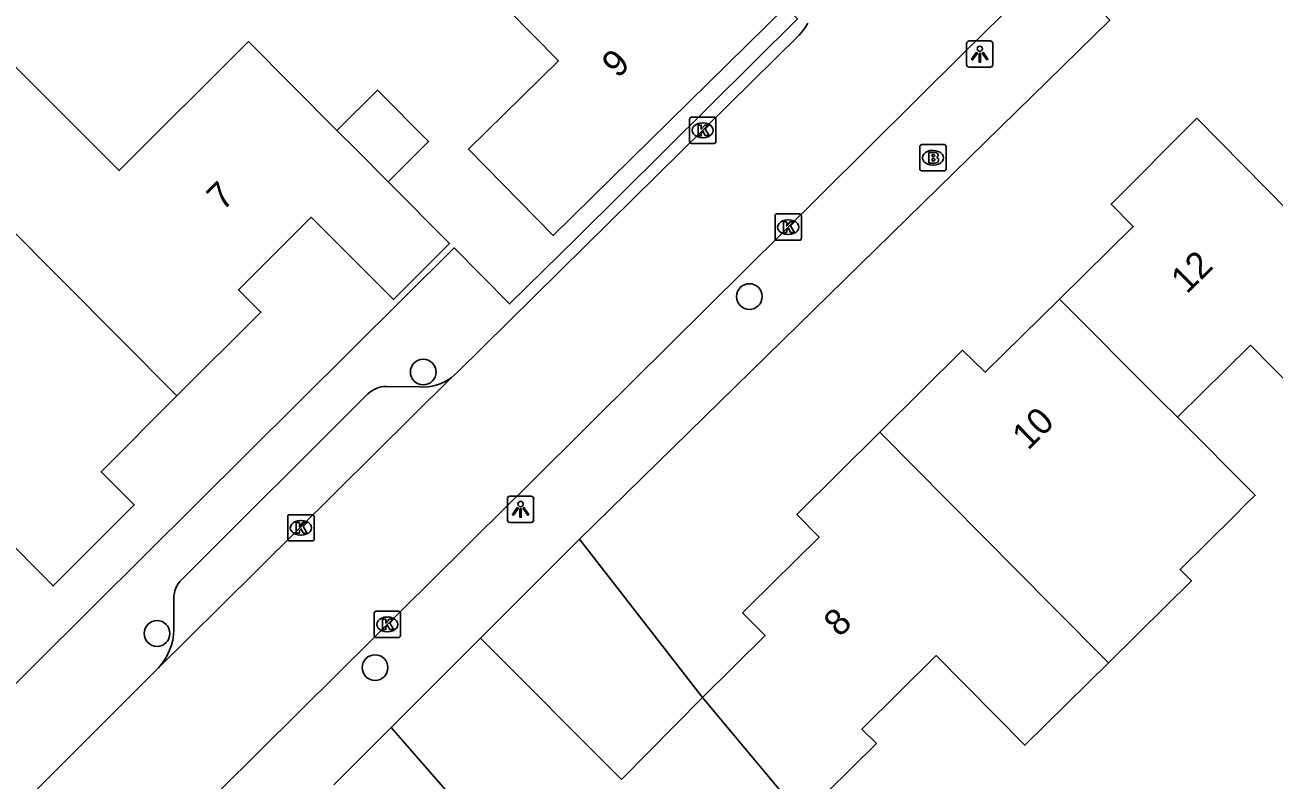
# Model space of a CAD drawing. Extents: x 159222 to 160346, y 381249 to 382166.
# Drawn here: x 160093.81 to 160141.36, y 381743.4 to 381772.12 of the extents above; entities that cross this region are included whole.
import ezdxf

# ---------------------------------------------------------------- set-up
doc = ezdxf.new("R2010")
doc.units = 0
for name, color, linetype in [('IMGEO_Boom', 7, 'Continuous'), ('IMGEO_Brandkraan', 7, 'Continuous'), ('IMGEO_Kolk', 7, 'Continuous'), ('IMGEO_Lichtpunt', 7, 'Continuous'), ('IMGEO_Muur', 7, 'Continuous'), ('IMGEO_Pand', 7, 'Continuous'), ('IMGEO_Pand_nummerreeks', 7, 'Continuous'), ('IMGEO_Rijbaan_lokaal_open', 7, 'Continuous'), ('IMGEO_Voetpad_open', 7, 'Continuous')]:
    doc.layers.add(name, color=color, linetype=linetype)

msp = doc.modelspace()

# ---------------------------------------------------------------- linework, layer by layer
at = {"layer": 'IMGEO_Boom'}
for centre in [(160121.366, 381761.794), (160108.959, 381758.921), (160098.833, 381748.975), (160107.125, 381747.676)]:
    msp.add_circle(centre, 0.489, dxfattribs=at)
at = {"layer": 'IMGEO_Brandkraan'}
for p, q in [((160127.85, 381766.648), (160127.85, 381767.5)), ((160127.925, 381767.574), (160128.777, 381767.574)), ((160128.338, 381767.354), (160128.363, 381767.354)), ((160128.851, 381767.5), (160128.851, 381766.648)), ((160128.361, 381766.794), (160128.336, 381766.794)), ((160128.777, 381766.574), (160127.925, 381766.574))]:
    msp.add_line(p, q, dxfattribs=at)
for points in [[(160127.85, 381766.648), (160127.85, 381767.5)], [(160127.925, 381767.574), (160128.777, 381767.574)], [(160128.198, 381767.274), (160128.198, 381766.874), (160128.411, 381766.874)], [(160128.429, 381767.274), (160128.198, 381767.274)], [(160128.851, 381767.5), (160128.851, 381766.648)], [(160128.377, 381767.193), (160128.323, 381767.193), (160128.323, 381767.117)], [(160128.323, 381767.117), (160128.376, 381767.117)], [(160128.385, 381767.041), (160128.323, 381767.041), (160128.323, 381766.96)], [(160128.323, 381766.96), (160128.385, 381766.96)], [(160128.777, 381766.574), (160127.925, 381766.574)]]:
    msp.add_lwpolyline(points, dxfattribs=at)
for centre, radius, start, end in [((160127.927, 381767.498), 0.0765, 91.552, 178.448), ((160127.927, 381767.498), 0.0765, 91.552, 178.448), ((160128.433, 381767.129), 0.145, 59.4692, 91.5367), ((160128.458, 381767.176), 0.0922, 285.5137, 58.1501), ((160128.775, 381767.498), 0.0765, 1.552, 88.448), ((160128.775, 381767.498), 0.0765, 1.552, 88.448), ((160128.378, 381767.155), 0.0379, 267.8285, 90.9355), ((160128.386, 381767), 0.0404, 269.8759, 90.5077), ((160128.417, 381767.125), 0.251, 268.6676, 293.5347), ((160128.463, 381766.984), 0.105, 301.3115, 78.989), ((160127.927, 381766.65), 0.0765, 181.552, 268.448), ((160127.927, 381766.65), 0.0765, 181.552, 268.448), ((160128.775, 381766.65), 0.0765, 271.552, 358.448), ((160128.775, 381766.65), 0.0765, 271.552, 358.448)]:
    msp.add_arc(centre, radius, start, end, dxfattribs=at)
for centre, major_axis, ratio, start_param, end_param in [((160128.337, 381767.074), (-0.387, 0.002), 0.722429, 4.712389, 7.853982), ((160128.362, 381767.074), (-0.39, 0.002), 0.717154, 1.570796, 4.712389)]:
    msp.add_ellipse(centre, major_axis=major_axis, ratio=ratio, start_param=start_param, end_param=end_param, dxfattribs=at)
at = {"layer": 'IMGEO_Kolk'}
for p, q in [((160119.093, 381767.692), (160119.093, 381768.544)), ((160119.168, 381768.618), (160120.02, 381768.618)), ((160119.581, 381768.398), (160119.606, 381768.398)), ((160120.094, 381768.544), (160120.094, 381767.692)), ((160119.604, 381767.838), (160119.579, 381767.838)), ((160120.02, 381767.618), (160119.168, 381767.618)), ((160122.417, 381764.935), (160123.269, 381764.935)), ((160122.342, 381764.009), (160122.342, 381764.861)), ((160122.83, 381764.715), (160122.855, 381764.715)), ((160123.343, 381764.861), (160123.343, 381764.009)), ((160123.269, 381763.935), (160122.417, 381763.935)), ((160122.853, 381764.155), (160122.828, 381764.155)), ((160103.878, 381753.495), (160104.73, 381753.495)), ((160103.803, 381752.569), (160103.803, 381753.421)), ((160104.291, 381753.275), (160104.316, 381753.275)), ((160104.804, 381753.421), (160104.804, 381752.569)), ((160104.314, 381752.715), (160104.289, 381752.715)), ((160104.73, 381752.495), (160103.878, 381752.495)), ((160107.091, 381748.895), (160107.091, 381749.747)), ((160107.166, 381749.821), (160108.018, 381749.821)), ((160108.092, 381749.747), (160108.092, 381748.895)), ((160107.579, 381749.601), (160107.604, 381749.601)), ((160108.018, 381748.821), (160107.166, 381748.821)), ((160107.602, 381749.041), (160107.577, 381749.041))]:
    msp.add_line(p, q, dxfattribs=at)
for points in [[(160119.093, 381767.692), (160119.093, 381768.544)], [(160119.168, 381768.618), (160120.02, 381768.618)], [(160119.414, 381768.318), (160119.537, 381768.318), (160119.537, 381768.167), (160119.667, 381768.318), (160119.831, 381768.318), (160119.685, 381768.167), (160119.838, 381767.918), (160119.686, 381767.918), (160119.601, 381768.082), (160119.537, 381768.015), (160119.537, 381767.918), (160119.414, 381767.918), (160119.414, 381768.318)], [(160120.094, 381768.544), (160120.094, 381767.692)], [(160120.02, 381767.618), (160119.168, 381767.618)], [(160122.417, 381764.935), (160123.269, 381764.935)], [(160122.342, 381764.009), (160122.342, 381764.861)], [(160122.663, 381764.635), (160122.786, 381764.635), (160122.786, 381764.484), (160122.916, 381764.635), (160123.08, 381764.635), (160122.934, 381764.484), (160123.087, 381764.235), (160122.935, 381764.235), (160122.85, 381764.399), (160122.786, 381764.332), (160122.786, 381764.235), (160122.663, 381764.235), (160122.663, 381764.635)], [(160123.343, 381764.861), (160123.343, 381764.009)], [(160123.269, 381763.935), (160122.417, 381763.935)], [(160103.878, 381753.495), (160104.73, 381753.495)], [(160103.803, 381752.569), (160103.803, 381753.421)], [(160104.124, 381753.195), (160104.247, 381753.195), (160104.247, 381753.044), (160104.377, 381753.195), (160104.541, 381753.195), (160104.395, 381753.044), (160104.548, 381752.795), (160104.396, 381752.795), (160104.311, 381752.959), (160104.247, 381752.892), (160104.247, 381752.795), (160104.124, 381752.795), (160104.124, 381753.195)], [(160104.804, 381753.421), (160104.804, 381752.569)], [(160104.73, 381752.495), (160103.878, 381752.495)], [(160107.091, 381748.895), (160107.091, 381749.747)], [(160107.166, 381749.821), (160108.018, 381749.821)], [(160108.092, 381749.747), (160108.092, 381748.895)], [(160107.412, 381749.521), (160107.535, 381749.521), (160107.535, 381749.37), (160107.665, 381749.521), (160107.829, 381749.521), (160107.683, 381749.37), (160107.836, 381749.121), (160107.684, 381749.121), (160107.599, 381749.285), (160107.535, 381749.218), (160107.535, 381749.121), (160107.412, 381749.121), (160107.412, 381749.521)], [(160108.018, 381748.821), (160107.166, 381748.821)]]:
    msp.add_lwpolyline(points, dxfattribs=at)
for centre, start, end in [((160119.17, 381768.542), 91.552, 178.448), ((160119.17, 381768.542), 91.552, 178.448), ((160120.018, 381768.542), 1.552, 88.448), ((160120.018, 381768.542), 1.552, 88.448), ((160119.17, 381767.694), 181.552, 268.448), ((160119.17, 381767.694), 181.552, 268.448), ((160120.018, 381767.694), 271.552, 358.448), ((160120.018, 381767.694), 271.552, 358.448), ((160122.419, 381764.859), 91.552, 178.448), ((160122.419, 381764.859), 91.552, 178.448), ((160123.267, 381764.859), 1.552, 88.448), ((160123.267, 381764.859), 1.552, 88.448), ((160122.419, 381764.011), 181.552, 268.448), ((160122.419, 381764.011), 181.552, 268.448), ((160123.267, 381764.011), 271.552, 358.448), ((160123.267, 381764.011), 271.552, 358.448), ((160103.88, 381753.419), 91.552, 178.448), ((160103.88, 381753.419), 91.552, 178.448), ((160104.728, 381753.419), 1.552, 88.448), ((160104.728, 381753.419), 1.552, 88.448), ((160103.88, 381752.571), 181.552, 268.448), ((160103.88, 381752.571), 181.552, 268.448), ((160104.728, 381752.571), 271.552, 358.448), ((160104.728, 381752.571), 271.552, 358.448), ((160107.168, 381749.745), 91.552, 178.448), ((160107.168, 381749.745), 91.552, 178.448), ((160108.016, 381749.745), 1.552, 88.448), ((160108.016, 381749.745), 1.552, 88.448), ((160107.168, 381748.897), 181.552, 268.448), ((160107.168, 381748.897), 181.552, 268.448), ((160108.016, 381748.897), 271.552, 358.448), ((160108.016, 381748.897), 271.552, 358.448)]:
    msp.add_arc(centre, 0.0765, start, end, dxfattribs=at)
for centre, major_axis, ratio, start_param, end_param in [((160119.58, 381768.118), (-0.387, 0.002), 0.722429, 4.712389, 7.853982), ((160119.605, 381768.118), (-0.39, 0.002), 0.717154, 1.570796, 4.712389), ((160122.829, 381764.435), (-0.387, 0.002), 0.722429, 4.712389, 7.853982), ((160122.854, 381764.435), (-0.39, 0.002), 0.717154, 1.570796, 4.712389), ((160104.29, 381752.995), (-0.387, 0.002), 0.722429, 4.712389, 7.853982), ((160104.315, 381752.995), (-0.39, 0.002), 0.717154, 1.570796, 4.712389), ((160107.578, 381749.321), (-0.387, 0.002), 0.722429, 4.712389, 7.853982), ((160107.603, 381749.321), (-0.39, 0.002), 0.717154, 1.570796, 4.712389)]:
    msp.add_ellipse(centre, major_axis=major_axis, ratio=ratio, start_param=start_param, end_param=end_param, dxfattribs=at)
at = {"layer": 'IMGEO_Lichtpunt'}
for p, q in [((160129.631, 381771.423), (160129.631, 381770.616)), ((160129.631, 381771.423), (160129.631, 381770.616)), ((160130.533, 381771.518), (160129.725, 381771.518)), ((160130.533, 381771.518), (160129.725, 381771.518)), ((160130.627, 381770.616), (160130.627, 381771.423)), ((160130.627, 381770.616), (160130.627, 381771.423)), ((160129.725, 381770.522), (160130.533, 381770.522)), ((160129.725, 381770.522), (160130.533, 381770.522)), ((160112.164, 381754.101), (160112.164, 381753.294)), ((160112.164, 381754.101), (160112.164, 381753.294)), ((160113.066, 381754.196), (160112.258, 381754.196)), ((160113.066, 381754.196), (160112.258, 381754.196)), ((160113.16, 381753.294), (160113.16, 381754.101)), ((160113.16, 381753.294), (160113.16, 381754.101)), ((160112.258, 381753.2), (160113.066, 381753.2)), ((160112.258, 381753.2), (160113.066, 381753.2))]:
    msp.add_line(p, q, dxfattribs=at)
for points in [[(160130.005, 381771.087), (160130.044, 381771.059), (160129.856, 381770.797), (160129.818, 381770.824), (160130.005, 381771.087)], [(160130.217, 381771.059), (160130.255, 381771.086), (160130.442, 381770.824), (160130.403, 381770.796), (160130.217, 381771.059)], [(160130.107, 381771.039), (160130.154, 381771.039), (160130.154, 381770.717), (160130.107, 381770.717), (160130.107, 381771.039)], [(160112.538, 381753.765), (160112.577, 381753.737), (160112.389, 381753.475), (160112.351, 381753.502), (160112.538, 381753.765)], [(160112.64, 381753.717), (160112.687, 381753.717), (160112.687, 381753.395), (160112.64, 381753.395), (160112.64, 381753.717)], [(160112.75, 381753.737), (160112.788, 381753.764), (160112.975, 381753.502), (160112.936, 381753.474), (160112.75, 381753.737)]]:
    msp.add_lwpolyline(points, dxfattribs=at)
for centre in [(160130.13, 381771.221), (160112.663, 381753.899)]:
    msp.add_circle(centre, 0.0994, dxfattribs=at)
for centre, start, end in [((160129.725, 381771.423), 90, 180), ((160129.725, 381771.423), 90, 180), ((160130.533, 381771.423), 0, 90), ((160130.533, 381771.423), 0, 90), ((160129.725, 381770.616), 180, 270), ((160129.725, 381770.616), 180, 270), ((160130.533, 381770.616), 270, 0), ((160130.533, 381770.616), 270, 360), ((160112.258, 381754.101), 90, 180), ((160112.258, 381754.101), 90, 180), ((160113.066, 381754.101), 0, 90), ((160113.066, 381754.101), 0, 90), ((160112.258, 381753.294), 180, 270), ((160112.258, 381753.294), 180, 270), ((160113.066, 381753.294), 270, 0), ((160113.066, 381753.294), 270, 360)]:
    msp.add_arc(centre, 0.0946, start, end, dxfattribs=at)
at = {"layer": 'IMGEO_Muur'}
msp.add_lwpolyline([(160111.133, 381748.793), (160107.738, 381745.4)], dxfattribs=at)
at = {"layer": 'IMGEO_Pand'}
for points in [[(160111.22, 381773.694), (160114.102, 381770.764), (160110.68, 381767.397), (160113.906, 381764.118), (160122.737, 381772.808)], [(160105.677, 381768.115), (160102.307, 381771.497), (160097.397, 381766.583), (160094.001, 381769.975), (160092.689, 381771.295)], [(160107.623, 381766.162), (160109.162, 381767.695), (160107.216, 381769.648), (160105.677, 381768.115)], [(160137.651, 381757.2), (160140.426, 381759.942), (160143.792, 381756.534), (160147.078, 381759.781), (160141.902, 381765.018), (160138.388, 381768.575), (160135.124, 381765.312), (160135.967, 381764.458), (160133.164, 381761.696)], [(160089.509, 381768.119), (160090.834, 381766.806), (160099.59, 381758.011)], [(160105.677, 381768.115), (160106.429, 381767.36), (160107.623, 381766.162)], [(160099.59, 381758.011), (160102.782, 381761.205), (160101.933, 381762.053), (160104.69, 381764.812), (160107.824, 381761.681), (160109.958, 381763.818), (160107.623, 381766.162)], [(160133.164, 381761.696), (160130.34, 381758.914), (160129.477, 381759.749), (160126.331, 381756.629)], [(160133.164, 381761.696), (160136.987, 381757.866), (160137.651, 381757.2)], [(160099.59, 381758.011), (160096.706, 381755.125), (160097.965, 381753.868), (160094.884, 381750.783), (160092.773, 381752.892), (160090.685, 381750.805)], [(160135.024, 381747.857), (160137.193, 381750), (160138.181, 381750.976), (160137.751, 381751.412), (160139.834, 381753.469), (160140.233, 381753.864), (160140.609, 381754.236), (160137.651, 381757.2)], [(160119.588, 381746.535), (160121.966, 381748.893), (160121.106, 381749.759), (160121.349, 381750), (160124.017, 381752.645), (160123.172, 381753.497), (160126.331, 381756.629)], [(160126.331, 381756.629), (160132.9, 381750), (160135.024, 381747.857)], [(160111.133, 381748.793), (160114.903, 381752.561)], [(160114.903, 381752.561), (160119.588, 381746.535)], [(160119.588, 381746.535), (160116.499, 381743.425), (160111.133, 381748.793)], [(160135.024, 381747.857), (160131.851, 381744.721), (160128.478, 381748.136), (160125.648, 381745.339), (160126.197, 381744.785), (160123.374, 381741.995), (160122.79, 381742.695), (160119.588, 381746.535)], [(160105.559, 381743.223), (160107.738, 381745.4)], [(160107.738, 381745.4), (160112.581, 381739.846), (160110.194, 381737.787)]]:
    msp.add_lwpolyline(points, dxfattribs=at)
at = {"layer": 'IMGEO_Rijbaan_lokaal_open'}
for points in [[(160094.439, 381736.281), (160094.519, 381736.375), (160094.605, 381736.463), (160096.67, 381738.491), (160105.75, 381747.487), (160108.285, 381750), (160109.2, 381750.907), (160112.218, 381753.899), (160112.744, 381754.421), (160115.459, 381757.113), (160124.093, 381765.676), (160129.502, 381771.04), (160131.72, 381773.24), (160104.723, 381800.425)], [(160123.592, 381772.197), (160123.495, 381772.036), (160123.383, 381771.885), (160123.258, 381771.744), (160115.128, 381763.723), (160110.26, 381758.92), (160110.02, 381758.704)], [(160110.02, 381758.704), (160101.244, 381750), (160098.885, 381747.669)], [(160098.885, 381747.669), (160094.043, 381742.829)]]:
    msp.add_lwpolyline(points, dxfattribs=at)
at = {"layer": 'IMGEO_Voetpad_open'}
for points in [[(160114.903, 381752.561), (160135.074, 381772.309), (160133.019, 381774.478), (160105.954, 381803.047), (160106.239, 381803.351)], [(160077.782, 381731.503), (160096.402, 381750), (160110.134, 381763.641), (160112.247, 381761.512), (160114.813, 381764.044), (160123.202, 381772.354), (160122.737, 381772.808)], [(160108.823, 381758.355), (160107.55, 381758.371)], [(160106.853, 381758.087), (160099.764, 381751.02)], [(160099.471, 381750.315), (160099.472, 381750), (160099.474, 381749.116)], [(160107.738, 381745.4), (160111.133, 381748.793)]]:
    msp.add_lwpolyline(points, dxfattribs=at)
for centre, radius, start, end in [((160108.956, 381760.127), 1.776, 265.7107, 306.7987), ((160107.541, 381757.396), 0.975, 89.4567, 134.8812), ((160100.463, 381750.316), 0.992, 134.7901, 180.0741), ((160097.268, 381749.171), 2.207, 317.1185, 358.5841)]:
    msp.add_arc(centre, radius, start, end, dxfattribs=at)

# ---------------------------------------------------------------- texts
at = {"layer": 'IMGEO_Pand_nummerreeks'}
for s, rotation, p in [('9', 44.5389, (160116.358, 381770.066)), ('7', 45.023, (160101.334, 381765.018)), ('12', 44.5761, (160138.008, 381761.865)), ('10', 44.5761, (160131.967, 381755.914)), ('8', 44.752, (160124.8, 381748.803))]:
    msp.add_text(s, height=1, rotation=rotation, dxfattribs=at).set_placement(p)

doc.saveas('drawing.dxf')
